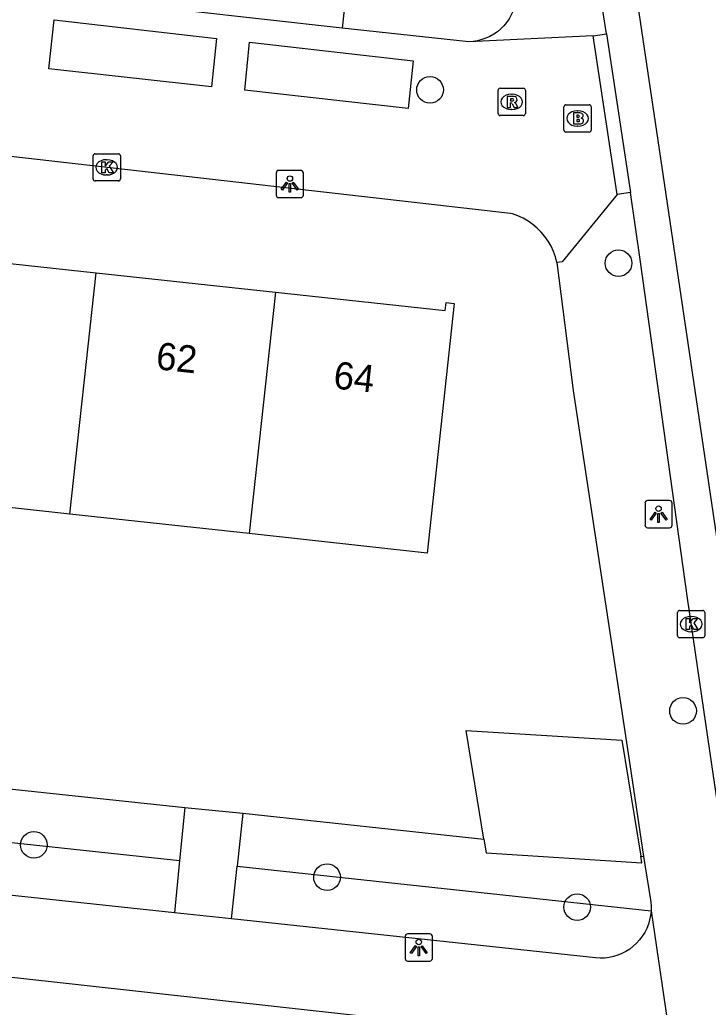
# Model space of a CAD drawing. Extents: x 162026 to 163499, y 387297 to 388169.
# Drawn here: x 162916.94 to 162942.2, y 387491.1 to 387527.33 of the extents above; entities that cross this region are included whole.
import ezdxf

# ---------------------------------------------------------------- set-up
doc = ezdxf.new("R2010")
doc.units = 0
for name, color, linetype in [('IMGEO_Boom', 7, 'Continuous'), ('IMGEO_Brandkraan', 7, 'Continuous'), ('IMGEO_Groenvoorziening', 7, 'Continuous'), ('IMGEO_Kolk', 7, 'Continuous'), ('IMGEO_Lichtpunt', 7, 'Continuous'), ('IMGEO_Pand', 7, 'Continuous'), ('IMGEO_Pand_nummerreeks', 7, 'Continuous'), ('IMGEO_Rijbaan_lokaal_open', 7, 'Continuous'), ('IMGEO_Rioolput', 7, 'Continuous'), ('IMGEO_Voetpad_open', 7, 'Continuous')]:
    doc.layers.add(name, color=color, linetype=linetype)

msp = doc.modelspace()

# ---------------------------------------------------------------- linework, layer by layer
at = {"layer": 'IMGEO_Boom'}
for centre in [(162931.992, 387524.759), (162938.907, 387518.401), (162941.272, 387501.971), (162917.463, 387497.056), (162928.215, 387495.87), (162937.389, 387494.773)]:
    msp.add_circle(centre, 0.489, dxfattribs=at)
at = {"layer": 'IMGEO_Brandkraan'}
for p, q in [((162936.905, 387523.285), (162936.905, 387524.137)), ((162936.98, 387524.211), (162937.832, 387524.211)), ((162937.906, 387524.137), (162937.906, 387523.285)), ((162937.393, 387523.991), (162937.418, 387523.991)), ((162937.416, 387523.431), (162937.391, 387523.431)), ((162937.832, 387523.211), (162936.98, 387523.211))]:
    msp.add_line(p, q, dxfattribs=at)
for points in [[(162936.905, 387523.285), (162936.905, 387524.137)], [(162936.98, 387524.211), (162937.832, 387524.211)], [(162937.906, 387524.137), (162937.906, 387523.285)], [(162937.253, 387523.911), (162937.253, 387523.511), (162937.466, 387523.511)], [(162937.484, 387523.911), (162937.253, 387523.911)], [(162937.432, 387523.83), (162937.378, 387523.83), (162937.378, 387523.754)], [(162937.378, 387523.754), (162937.431, 387523.754)], [(162937.44, 387523.678), (162937.378, 387523.678), (162937.378, 387523.597)], [(162937.378, 387523.597), (162937.44, 387523.597)], [(162937.832, 387523.211), (162936.98, 387523.211)]]:
    msp.add_lwpolyline(points, dxfattribs=at)
for centre, radius, start, end in [((162936.982, 387524.135), 0.0765, 91.552, 178.448), ((162936.982, 387524.135), 0.0765, 91.552, 178.448), ((162937.83, 387524.135), 0.0765, 1.552, 88.448), ((162937.83, 387524.135), 0.0765, 1.552, 88.448), ((162937.433, 387523.792), 0.0379, 267.8285, 90.9355), ((162937.488, 387523.766), 0.145, 59.4692, 91.5367), ((162937.513, 387523.813), 0.0922, 285.5137, 58.1501), ((162937.441, 387523.637), 0.0404, 269.8759, 90.5077), ((162937.472, 387523.762), 0.251, 268.6676, 293.5347), ((162937.518, 387523.621), 0.105, 301.3115, 78.989), ((162936.982, 387523.287), 0.0765, 181.552, 268.448), ((162936.982, 387523.287), 0.0765, 181.552, 268.448), ((162937.83, 387523.287), 0.0765, 271.552, 358.448), ((162937.83, 387523.287), 0.0765, 271.552, 358.448)]:
    msp.add_arc(centre, radius, start, end, dxfattribs=at)
for centre, major_axis, ratio, start_param, end_param in [((162937.392, 387523.711), (-0.387, 0.002), 0.722429, 4.712389, 7.853982), ((162937.417, 387523.711), (-0.39, 0.002), 0.717154, 1.570796, 4.712389)]:
    msp.add_ellipse(centre, major_axis=major_axis, ratio=ratio, start_param=start_param, end_param=end_param, dxfattribs=at)
at = {"layer": 'IMGEO_Groenvoorziening'}
for points in [[(162912.302, 387499.57), (162923, 387498.424)], [(162925.132, 387498.217), (162933.97, 387497.262)], [(162912.081, 387497.633), (162922.807, 387496.484)], [(162939.724, 387496.641), (162939.825, 387496.63)], [(162924.921, 387496.278), (162940.099, 387494.639)]]:
    msp.add_lwpolyline(points, dxfattribs=at)
at = {"layer": 'IMGEO_Kolk'}
for p, q in [((162919.634, 387521.49), (162919.634, 387522.342)), ((162919.709, 387522.416), (162920.561, 387522.416)), ((162920.635, 387522.342), (162920.635, 387521.49)), ((162920.122, 387522.196), (162920.147, 387522.196)), ((162920.145, 387521.636), (162920.12, 387521.636)), ((162920.561, 387521.416), (162919.709, 387521.416)), ((162941.146, 387505.658), (162941.998, 387505.658)), ((162941.071, 387504.732), (162941.071, 387505.584)), ((162941.559, 387505.438), (162941.584, 387505.438)), ((162942.072, 387505.584), (162942.072, 387504.732)), ((162941.998, 387504.658), (162941.146, 387504.658)), ((162941.582, 387504.878), (162941.557, 387504.878))]:
    msp.add_line(p, q, dxfattribs=at)
for points in [[(162919.634, 387521.49), (162919.634, 387522.342)], [(162919.709, 387522.416), (162920.561, 387522.416)], [(162920.635, 387522.342), (162920.635, 387521.49)], [(162919.955, 387522.116), (162920.078, 387522.116), (162920.078, 387521.965), (162920.208, 387522.116), (162920.372, 387522.116), (162920.226, 387521.965), (162920.379, 387521.716), (162920.227, 387521.716), (162920.142, 387521.88), (162920.078, 387521.813), (162920.078, 387521.716), (162919.955, 387521.716), (162919.955, 387522.116)], [(162920.561, 387521.416), (162919.709, 387521.416)], [(162941.146, 387505.658), (162941.998, 387505.658)], [(162941.071, 387504.732), (162941.071, 387505.584)], [(162941.392, 387505.358), (162941.515, 387505.358), (162941.515, 387505.207), (162941.645, 387505.358), (162941.809, 387505.358), (162941.663, 387505.207), (162941.816, 387504.958), (162941.664, 387504.958), (162941.579, 387505.122), (162941.515, 387505.055), (162941.515, 387504.958), (162941.392, 387504.958), (162941.392, 387505.358)], [(162942.072, 387505.584), (162942.072, 387504.732)], [(162941.998, 387504.658), (162941.146, 387504.658)]]:
    msp.add_lwpolyline(points, dxfattribs=at)
for centre, start, end in [((162919.711, 387522.34), 91.552, 178.448), ((162919.711, 387522.34), 91.552, 178.448), ((162920.559, 387522.34), 1.552, 88.448), ((162920.559, 387522.34), 1.552, 88.448), ((162919.711, 387521.492), 181.552, 268.448), ((162919.711, 387521.492), 181.552, 268.448), ((162920.559, 387521.492), 271.552, 358.448), ((162920.559, 387521.492), 271.552, 358.448), ((162941.148, 387505.582), 91.552, 178.448), ((162941.148, 387505.582), 91.552, 178.448), ((162941.996, 387505.582), 1.552, 88.448), ((162941.996, 387505.582), 1.552, 88.448), ((162941.148, 387504.734), 181.552, 268.448), ((162941.148, 387504.734), 181.552, 268.448), ((162941.996, 387504.734), 271.552, 358.448), ((162941.996, 387504.734), 271.552, 358.448)]:
    msp.add_arc(centre, 0.0765, start, end, dxfattribs=at)
for centre, major_axis, ratio, start_param, end_param in [((162920.121, 387521.916), (-0.387, 0.002), 0.722429, 4.712389, 7.853982), ((162920.146, 387521.916), (-0.39, 0.002), 0.717154, 1.570796, 4.712389), ((162941.558, 387505.158), (-0.387, 0.002), 0.722429, 4.712389, 7.853982), ((162941.583, 387505.158), (-0.39, 0.002), 0.717154, 1.570796, 4.712389)]:
    msp.add_ellipse(centre, major_axis=major_axis, ratio=ratio, start_param=start_param, end_param=end_param, dxfattribs=at)
at = {"layer": 'IMGEO_Lichtpunt'}
for p, q in [((162926.352, 387521.709), (162926.352, 387520.902)), ((162926.352, 387521.709), (162926.352, 387520.902)), ((162927.254, 387521.804), (162926.446, 387521.804)), ((162927.254, 387521.804), (162926.446, 387521.804)), ((162927.348, 387520.902), (162927.348, 387521.709)), ((162927.348, 387520.902), (162927.348, 387521.709)), ((162926.446, 387520.808), (162927.254, 387520.808)), ((162926.446, 387520.808), (162927.254, 387520.808)), ((162940.78, 387509.691), (162939.972, 387509.691)), ((162940.78, 387509.691), (162939.972, 387509.691)), ((162939.878, 387509.596), (162939.878, 387508.789)), ((162939.878, 387509.596), (162939.878, 387508.789)), ((162940.874, 387508.789), (162940.874, 387509.596)), ((162940.874, 387508.789), (162940.874, 387509.596)), ((162939.972, 387508.695), (162940.78, 387508.695)), ((162939.972, 387508.695), (162940.78, 387508.695)), ((162931.083, 387493.695), (162931.083, 387492.888)), ((162931.083, 387493.695), (162931.083, 387492.888)), ((162931.985, 387493.79), (162931.177, 387493.79)), ((162931.985, 387493.79), (162931.177, 387493.79)), ((162932.079, 387492.888), (162932.079, 387493.695)), ((162932.079, 387492.888), (162932.079, 387493.695)), ((162931.177, 387492.794), (162931.985, 387492.794)), ((162931.177, 387492.794), (162931.985, 387492.794))]:
    msp.add_line(p, q, dxfattribs=at)
for points in [[(162926.726, 387521.373), (162926.765, 387521.345), (162926.577, 387521.083), (162926.539, 387521.11), (162926.726, 387521.373)], [(162926.828, 387521.325), (162926.875, 387521.325), (162926.875, 387521.003), (162926.828, 387521.003), (162926.828, 387521.325)], [(162926.938, 387521.345), (162926.976, 387521.372), (162927.163, 387521.11), (162927.124, 387521.082), (162926.938, 387521.345)], [(162940.252, 387509.26), (162940.291, 387509.232), (162940.103, 387508.97), (162940.065, 387508.997), (162940.252, 387509.26)], [(162940.464, 387509.232), (162940.502, 387509.259), (162940.689, 387508.997), (162940.65, 387508.969), (162940.464, 387509.232)], [(162940.354, 387509.212), (162940.401, 387509.212), (162940.401, 387508.89), (162940.354, 387508.89), (162940.354, 387509.212)], [(162931.457, 387493.359), (162931.496, 387493.331), (162931.308, 387493.069), (162931.27, 387493.096), (162931.457, 387493.359)], [(162931.559, 387493.311), (162931.606, 387493.311), (162931.606, 387492.989), (162931.559, 387492.989), (162931.559, 387493.311)], [(162931.669, 387493.331), (162931.707, 387493.358), (162931.894, 387493.096), (162931.855, 387493.068), (162931.669, 387493.331)]]:
    msp.add_lwpolyline(points, dxfattribs=at)
for centre in [(162926.851, 387521.507), (162940.377, 387509.394), (162931.582, 387493.493)]:
    msp.add_circle(centre, 0.0994, dxfattribs=at)
for centre, start, end in [((162926.446, 387521.709), 90, 180), ((162926.446, 387521.709), 90, 180), ((162927.254, 387521.709), 0, 90), ((162927.254, 387521.709), 0, 90), ((162926.446, 387520.902), 180, 270), ((162926.446, 387520.902), 180, 270), ((162927.254, 387520.902), 270, 0), ((162927.254, 387520.902), 270, 360), ((162939.972, 387509.596), 90, 180), ((162939.972, 387509.596), 90, 180), ((162940.78, 387509.596), 0, 90), ((162940.78, 387509.596), 0, 90), ((162939.972, 387508.789), 180, 270), ((162939.972, 387508.789), 180, 270), ((162940.78, 387508.789), 270, 0), ((162940.78, 387508.789), 270, 360), ((162931.177, 387493.695), 90, 180), ((162931.177, 387493.695), 90, 180), ((162931.985, 387493.695), 0, 90), ((162931.985, 387493.695), 0, 90), ((162931.177, 387492.888), 180, 270), ((162931.177, 387492.888), 180, 270), ((162931.985, 387492.888), 270, 0), ((162931.985, 387492.888), 270, 360)]:
    msp.add_arc(centre, 0.0946, start, end, dxfattribs=at)
at = {"layer": 'IMGEO_Pand'}
for points in [[(162928.238, 387535.579), (162928.08, 387533.895), (162929.502, 387533.768), (162929.234, 387531.304), (162928.767, 387527.023)], [(162928.767, 387527.023), (162920.22, 387527.975)], [(162913.54, 387518.722), (162919.753, 387518.048)], [(162918.787, 387509.193), (162919.753, 387518.048)], [(162919.753, 387518.048), (162926.329, 387517.334)], [(162926.329, 387517.334), (162932.554, 387516.659), (162932.586, 387516.953), (162932.881, 387516.921), (162931.888, 387507.765), (162925.363, 387508.476)], [(162926.329, 387517.334), (162925.363, 387508.476)], [(162918.787, 387509.193), (162912.575, 387509.87)], [(162925.363, 387508.476), (162918.787, 387509.193)], [(162933.97, 387497.262), (162933.316, 387501.257), (162939.028, 387500.894), (162939.724, 387496.641)], [(162933.97, 387497.262), (162934.052, 387496.764), (162939.763, 387496.401), (162939.724, 387496.641)]]:
    msp.add_lwpolyline(points, dxfattribs=at)
at = {"layer": 'IMGEO_Rijbaan_lokaal_open'}
for points in [[(162945.092, 387491.14), (162942.38, 387509.268), (162940.495, 387522.001), (162938.524, 387535.273), (162937.385, 387542.656), (162936.608, 387547.731), (162935.886, 387551.707), (162934.609, 387556.952), (162933.276, 387560.955), (162931.974, 387564.882), (162930.378, 387568.431)], [(162938.471, 387526.811), (162938.192, 387528.539), (162936.356, 387540.947), (162936.033, 387543.159)], [(162938.471, 387526.811), (162939.345, 387520.99)], [(162943.675, 387490.906), (162942.329, 387500), (162941.44, 387506.103), (162939.718, 387518.453), (162939.345, 387520.99)]]:
    msp.add_lwpolyline(points, dxfattribs=at)
at = {"layer": 'IMGEO_Rioolput'}
for p, q in [((162934.488, 387523.891), (162934.488, 387524.743)), ((162934.563, 387524.817), (162935.415, 387524.817)), ((162934.976, 387524.597), (162935.001, 387524.597)), ((162935.489, 387524.743), (162935.489, 387523.891)), ((162935.415, 387523.817), (162934.563, 387523.817)), ((162934.999, 387524.037), (162934.974, 387524.037))]:
    msp.add_line(p, q, dxfattribs=at)
for points in [[(162934.488, 387523.891), (162934.488, 387524.743)], [(162934.563, 387524.817), (162935.415, 387524.817)], [(162935.077, 387524.515), (162934.825, 387524.517), (162934.825, 387524.117)], [(162935.489, 387524.743), (162935.489, 387523.891)], [(162934.825, 387524.117), (162934.949, 387524.117), (162934.949, 387524.279), (162934.96, 387524.279)], [(162935.003, 387524.436), (162934.949, 387524.436), (162934.949, 387524.355)], [(162934.949, 387524.355), (162935.001, 387524.355)], [(162935.007, 387524.25), (162935.078, 387524.117), (162935.218, 387524.117), (162935.153, 387524.243)], [(162935.415, 387523.817), (162934.563, 387523.817)]]:
    msp.add_lwpolyline(points, dxfattribs=at)
for centre, radius, start, end in [((162934.565, 387524.741), 0.0765, 91.552, 178.448), ((162934.565, 387524.741), 0.0765, 91.552, 178.448), ((162935.076, 387524.405), 0.109, 350.3612, 89.416), ((162935.413, 387524.741), 0.0765, 1.552, 88.448), ((162935.413, 387524.741), 0.0765, 1.552, 88.448), ((162934.959, 387524.226), 0.0533, 26.0293, 88.6989), ((162934.985, 387524.544), 0.19, 274.7715, 282.9687), ((162935.009, 387524.34), 0.0964, 77.0061, 93.1865), ((162935.023, 387524.397), 0.0378, 276.6634, 79.6772), ((162935.074, 387524.405), 0.112, 277.5842, 350.9817), ((162935.058, 387524.19), 0.108, 29.5134, 73.7905), ((162934.565, 387523.893), 0.0765, 181.552, 268.448), ((162934.565, 387523.893), 0.0765, 181.552, 268.448), ((162935.413, 387523.893), 0.0765, 271.552, 358.448), ((162935.413, 387523.893), 0.0765, 271.552, 358.448)]:
    msp.add_arc(centre, radius, start, end, dxfattribs=at)
for centre, major_axis, ratio, start_param, end_param in [((162934.975, 387524.317), (-0.387, 0.002), 0.722429, 4.712389, 7.853982), ((162935, 387524.317), (-0.39, 0.002), 0.717154, 1.570796, 4.712389)]:
    msp.add_ellipse(centre, major_axis=major_axis, ratio=ratio, start_param=start_param, end_param=end_param, dxfattribs=at)
at = {"layer": 'IMGEO_Voetpad_open'}
for points in [[(162932.493, 387546.319), (162935.128, 387528.714), (162935.148, 387528.607), (162935.166, 387528.446), (162935.17, 387528.285), (162935.159, 387528.124), (162935.133, 387527.965), (162935.094, 387527.809), (162935.041, 387527.657), (162934.974, 387527.51), (162934.895, 387527.37), (162934.803, 387527.237), (162934.7, 387527.113), (162934.586, 387526.999), (162934.463, 387526.895), (162934.331, 387526.803), (162934.191, 387526.723), (162934.044, 387526.656), (162933.892, 387526.602), (162933.736, 387526.562), (162933.577, 387526.537), (162933.416, 387526.525)], [(162918.203, 387527.326), (162924.165, 387526.649), (162923.979, 387524.866), (162918.01, 387525.531), (162918.203, 387527.326)], [(162933.416, 387526.525), (162928.767, 387527.023)], [(162936.642, 387518.424), (162936.59, 387518.628), (162936.52, 387518.828), (162936.433, 387519.019), (162936.328, 387519.203), (162936.208, 387519.376), (162936.073, 387519.538), (162935.924, 387519.687), (162935.762, 387519.823), (162935.589, 387519.943), (162935.405, 387520.047), (162935.213, 387520.135), (162935.014, 387520.205), (162934.947, 387520.224), (162902.993, 387523.872), (162902.494, 387523.94), (162876.954, 387526.795), (162875.888, 387526.855), (162875.717, 387526.853)], [(162937.977, 387526.737), (162933.416, 387526.525)], [(162937.977, 387526.737), (162938.471, 387526.811)], [(162938.851, 387520.916), (162937.977, 387526.737)], [(162925.374, 387526.515), (162931.378, 387525.831), (162931.196, 387524.072), (162925.201, 387524.753), (162925.374, 387526.515)], [(162938.851, 387520.916), (162936.84, 387518.453), (162936.642, 387518.424)], [(162939.345, 387520.99), (162938.851, 387520.916)], [(162936.642, 387518.424), (162937.243, 387513.723), (162939.316, 387500), (162939.825, 387496.63)], [(162923, 387498.424), (162922.807, 387496.484)], [(162923, 387498.424), (162925.132, 387498.217)], [(162925.132, 387498.217), (162924.921, 387496.278)], [(162939.825, 387496.63), (162940.079, 387495.039), (162940.09, 387494.957), (162940.102, 387494.792), (162940.099, 387494.639)], [(162922.807, 387496.484), (162922.615, 387494.561)], [(162924.709, 387494.337), (162924.921, 387496.278)], [(162939.433, 387489.672), (162880.819, 387496.152), (162880.63, 387496.165), (162880.441, 387496.16), (162880.254, 387496.139), (162880.068, 387496.101), (162879.887, 387496.047), (162879.712, 387495.977), (162879.543, 387495.891), (162879.383, 387495.791), (162879.232, 387495.677), (162879.092, 387495.55), (162878.964, 387495.41), (162878.849, 387495.26), (162878.748, 387495.101), (162878.662, 387494.933), (162878.591, 387494.757), (162878.536, 387494.577), (162878.497, 387494.391), (162878.475, 387494.204), (162878.47, 387494.015)], [(162922.615, 387494.561), (162911.861, 387495.711)], [(162924.709, 387494.337), (162922.615, 387494.561)], [(162940.099, 387494.639), (162940.099, 387494.627), (162940.081, 387494.463), (162940.049, 387494.301), (162940.002, 387494.143), (162939.941, 387493.989), (162939.867, 387493.842), (162939.78, 387493.701), (162939.681, 387493.57), (162939.57, 387493.447), (162939.449, 387493.335), (162939.318, 387493.234), (162939.179, 387493.145), (162939.033, 387493.069), (162938.88, 387493.007), (162938.722, 387492.958), (162938.561, 387492.923), (162938.397, 387492.904), (162938.232, 387492.898), (162938.067, 387492.908), (162924.709, 387494.337)], [(162940.099, 387494.639), (162941.027, 387488.389)]]:
    msp.add_lwpolyline(points, dxfattribs=at)

# ---------------------------------------------------------------- texts
at = {"layer": 'IMGEO_Pand_nummerreeks'}
for s, p in [('62', (162921.91, 387514.515)), ('64', (162928.42, 387513.809))]:
    msp.add_text(s, height=1, rotation=353.8088, dxfattribs=at).set_placement(p)

doc.saveas('drawing.dxf')
